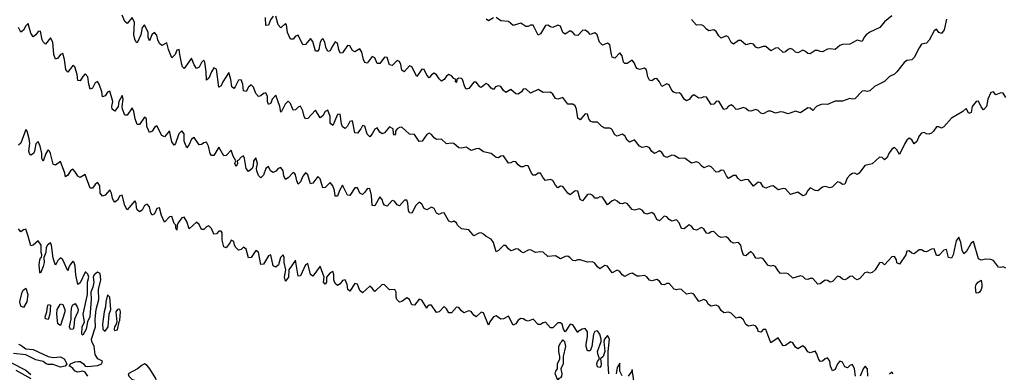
# Model space of a CAD drawing. Header units: metres. Extents: x -46681 to -43747, y -240911 to -237677.
# Tile 352 of 656: x -44586 to -44387, y -240377 to -240306. Entities that reach past the tile are written whole.
import ezdxf

# ---------------------------------------------------------------- set-up
doc = ezdxf.new("R2010")
doc.units = ezdxf.units.M
doc.layers.add('CONTOUR_INDEX', color=1, linetype='Continuous')
doc.layers.add('CONTOUR_INTER', color=3, linetype='Continuous')

msp = doc.modelspace()

# ---------------------------------------------------------------- linework, layer by layer
at = {"layer": 'CONTOUR_INDEX', "elevation": 75}
for points in [[(-44417.48, -240378.02), (-44417.66, -240376.52), (-44418.1, -240375.67), (-44418.6, -240375.84), (-44419.1, -240376.31), (-44419.6, -240376.15), (-44420.1, -240375.18), (-44420.6, -240374.96), (-44421.1, -240375.56), (-44421.6, -240376.67), (-44422.1, -240376.91), (-44422.54, -240376.02), (-44422.65, -240375.02), (-44423.1, -240374.31), (-44423.6, -240374.55), (-44424.1, -240375.01), (-44424.6, -240375.06), (-44424.94, -240374.52), (-44425.25, -240373.52), (-44425.6, -240373), (-44426.6, -240373.33), (-44427.1, -240373.12), (-44427.6, -240372.33), (-44428.1, -240371.92), (-44429.1, -240372.49), (-44429.6, -240372.18), (-44430.1, -240371.28), (-44430.6, -240371.06), (-44431.6, -240371.83), (-44432.1, -240371.86), (-44433.1, -240370.24), (-44434.6, -240371.31), (-44435.6, -240368.62), (-44436.1, -240368.6), (-44436.6, -240369.11), (-44437.1, -240369.02), (-44437.23, -240368.52), (-44437.6, -240367.91), (-44438.1, -240367.68), (-44439.1, -240367.9), (-44439.6, -240367.55), (-44440.1, -240366.63), (-44440.6, -240366.19), (-44441.1, -240366.15), (-44441.6, -240366.29), (-44442.6, -240365.29), (-44443.1, -240365.09), (-44444.1, -240365.22), (-44444.6, -240364.74), (-44445.1, -240363.96), (-44445.6, -240363.68), (-44446.6, -240363.89), (-44447.2, -240363.52), (-44447.6, -240362.79), (-44448.1, -240362.54), (-44449.1, -240362.92), (-44450.1, -240361.44), (-44450.6, -240361.27), (-44451.6, -240361.45), (-44452.6, -240360.52), (-44453.1, -240360.44), (-44453.6, -240360.58), (-44454.1, -240360.46), (-44455.1, -240359.29), (-44455.6, -240359.27), (-44456.1, -240359.54), (-44456.6, -240359.48), (-44457.1, -240358.83), (-44457.6, -240358.48), (-44458.6, -240358.75), (-44459.1, -240358.64), (-44459.6, -240357.96), (-44460.1, -240357.66), (-44461.1, -240357.84), (-44461.6, -240357.79), (-44462.6, -240357.2), (-44463.1, -240357.31), (-44464.1, -240357.86), (-44464.6, -240357.57), (-44465.1, -240356.87), (-44465.6, -240356.59), (-44466.6, -240357.14), (-44467.6, -240355.77), (-44468.1, -240355.66), (-44469.1, -240356.32), (-44469.6, -240355.95), (-44470.1, -240355.21), (-44470.6, -240354.91), (-44471.6, -240355), (-44473.1, -240354.48), (-44473.6, -240354.48), (-44474.1, -240354.69), (-44474.6, -240354.62), (-44475.1, -240354.09), (-44475.6, -240353.79), (-44476.1, -240353.84), (-44477.1, -240354.27), (-44478.1, -240353.69), (-44479.6, -240353.82), (-44480.6, -240352.97), (-44481.1, -240352.9), (-44482.1, -240353.04), (-44483.1, -240352.49), (-44483.6, -240352.53), (-44484.6, -240353.07), (-44485.1, -240352.85), (-44485.6, -240352.37), (-44486.1, -240352.25), (-44486.6, -240352.56), (-44487.1, -240352.69), (-44487.6, -240352.28), (-44488.1, -240351.63), (-44488.6, -240351.61), (-44489.6, -240352.65), (-44490.1, -240352.86), (-44490.6, -240350.98), (-44491.1, -240350.35), (-44492.1, -240349.77), (-44492.6, -240349.31), (-44493.1, -240349.03), (-44493.6, -240349.13), (-44494.6, -240349.65), (-44495.6, -240348.43), (-44497.1, -240348.25), (-44497.86, -240347.52), (-44498.1, -240347.02), (-44498.6, -240346.71), (-44499.1, -240346.9), (-44499.6, -240346.7), (-44500.6, -240344.98), (-44501.1, -240345.04), (-44501.6, -240345.37), (-44502.1, -240345.05), (-44502.6, -240344.11), (-44503.1, -240343.87), (-44504.1, -240344.39), (-44504.6, -240344.13), (-44505.1, -240343.25), (-44505.6, -240342.85), (-44506.29, -240343.52), (-44507.1, -240345.08), (-44507.6, -240345.03), (-44507.8, -240344.52), (-44507.91, -240343.02), (-44508.1, -240342.44), (-44508.6, -240342.46), (-44509.6, -240343.6), (-44510.1, -240343.42), (-44510.6, -240342.67), (-44511.1, -240342.53), (-44512.1, -240343.66), (-44512.6, -240343.45), (-44512.9, -240343.02), (-44513.1, -240342.31), (-44513.6, -240341.76), (-44514.6, -240343.56), (-44515, -240343.52), (-44515.1, -240343.5), (-44515.26, -240341.52), (-44515.6, -240340.1), (-44516.1, -240340.14), (-44516.6, -240340.84), (-44517.1, -240341.28), (-44517.6, -240341.06), (-44518.1, -240339.93), (-44518.6, -240339.96), (-44519.6, -240341.51), (-44520.1, -240341.44), (-44521.1, -240339.4), (-44521.74, -240340.52), (-44522.1, -240341.62), (-44522.6, -240341.61), (-44522.71, -240340.52), (-44523.04, -240339.52), (-44523.6, -240338.86), (-44524.6, -240339.86), (-44525.1, -240339.97), (-44525.6, -240338.15), (-44526.1, -240337.67), (-44527.1, -240339.02), (-44527.6, -240339.12), (-44528.1, -240337.32), (-44528.6, -240336.9), (-44529.1, -240337.62), (-44529.6, -240338.73), (-44530.1, -240339.19), (-44530.37, -240338.52), (-44530.6, -240337.29), (-44530.8, -240337.02), (-44531.1, -240336.83), (-44532.1, -240337.95), (-44532.6, -240338.24), (-44532.95, -240337.52), (-44533.11, -240336.52), (-44533.6, -240335.81), (-44534.1, -240336.07), (-44534.6, -240336.6), (-44535.1, -240336.82), (-44535.64, -240336.52), (-44536.1, -240335.65), (-44536.6, -240336.03), (-44537.1, -240337.39), (-44537.6, -240337.93), (-44538.1, -240337.47), (-44538.44, -240336.52), (-44538.48, -240336.02), (-44538.29, -240335.02), (-44538.6, -240333.9), (-44539.11, -240334.52), (-44539.15, -240335.52), (-44539.34, -240336.02), (-44540.1, -240336.65), (-44540.6, -240336.07), (-44540.9, -240334.02), (-44541.1, -240333.46), (-44541.6, -240333.74), (-44542.1, -240334.34), (-44542.41, -240334.52), (-44542.35, -240335.02), (-44542.5, -240335.52), (-44542.6, -240335.62), (-44542.69, -240335.52), (-44542.84, -240335.02), (-44542.7, -240334.52), (-44543.22, -240333.52), (-44543.6, -240332.34), (-44544.6, -240333.41), (-44545.1, -240333.5), (-44546.1, -240331.71), (-44547.1, -240333.43), (-44547.6, -240333.44), (-44547.87, -240333.02), (-44548.16, -240331.52), (-44548.6, -240330.75), (-44549.1, -240330.88), (-44549.6, -240331.2), (-44550.1, -240331.26), (-44551.1, -240329.77), (-44551.6, -240330.09), (-44552.1, -240331.21), (-44552.6, -240331.85), (-44553.11, -240330.52), (-44553.1, -240329.01), (-44553.6, -240328.41), (-44554.18, -240329.02), (-44554.86, -240331.02), (-44555.1, -240331.35), (-44555.6, -240330.64), (-44556.1, -240328.41), (-44557.1, -240329.65), (-44557.6, -240329.37), (-44558.6, -240327.45), (-44559.1, -240327.77), (-44559.6, -240328.48), (-44560.1, -240328.79), (-44560.63, -240327.52), (-44560.73, -240326.02), (-44561.1, -240325.67), (-44562.1, -240327.13), (-44562.6, -240327.18), (-44563.02, -240326.02), (-44563.26, -240324.52), (-44563.6, -240323.79), (-44564.6, -240325.26), (-44565.1, -240325.24), (-44565.55, -240324.02), (-44565.61, -240323.52), (-44565.45, -240322.02), (-44565.6, -240321.3), (-44566.31, -240322.52), (-44566.42, -240323.52), (-44567.1, -240324.48), (-44567.63, -240324.02), (-44567.69, -240323.52), (-44567.53, -240322.52), (-44568.1, -240320.44), (-44568.6, -240320.6), (-44569.1, -240321.35), (-44569.6, -240321.53), (-44569.77, -240320.52), (-44570.25, -240319.02), (-44570.6, -240318.43), (-44571.1, -240318.76), (-44571.6, -240319.81), (-44572.1, -240319.99), (-44572.38, -240319.02), (-44572.54, -240317.52), (-44573.1, -240316.88), (-44573.6, -240317.46), (-44574.1, -240318.33), (-44574.6, -240318.27), (-44574.71, -240317.02), (-44575.19, -240315.52), (-44575.6, -240315.2), (-44576.6, -240316.56), (-44576.99, -240316.02), (-44577.28, -240314.02), (-44577.6, -240312.77), (-44578.1, -240312.99), (-44578.6, -240313.71), (-44579.1, -240313.96), (-44579.45, -240313.02), (-44579.67, -240310.52), (-44580.1, -240309.64), (-44581.1, -240310.92), (-44581.6, -240310.44), (-44581.8, -240310.02), (-44582.1, -240308.3), (-44582.6, -240308.35), (-44583.07, -240309.02), (-44583.6, -240309.46), (-44584.1, -240308.72), (-44584.6, -240306.76), (-44585.1, -240307.21), (-44585.6, -240308.07), (-44586.1, -240308.5), (-44586.56, -240307.52)], [(-44414.96, -240378.02), (-44415.06, -240376.52), (-44415.52, -240376.02), (-44415.9, -240376.52), (-44416.52, -240378.02)], [(-44409.87, -240377.52), (-44410.1, -240377.22), (-44410.6, -240377.64)]]:
    msp.add_lwpolyline(points, dxfattribs=at)
at = {"layer": 'CONTOUR_INTER'}
for points, elevation in [([(-44387.1, -240356.19), (-44387.6, -240355.95), (-44388.1, -240356.08), (-44388.6, -240356.02), (-44389.6, -240354.64), (-44390.1, -240354.44), (-44391.1, -240354.37), (-44392.1, -240354.59), (-44392.6, -240354.32), (-44393.6, -240350.8), (-44394.1, -240351.13), (-44395.1, -240352.92), (-44395.6, -240353.3), (-44395.91, -240352.52), (-44396.2, -240351.02), (-44396.6, -240349.91), (-44397.1, -240350.64), (-44397.72, -240353.52), (-44398.1, -240354.18), (-44398.66, -240354.02), (-44399.1, -240352.44), (-44399.6, -240352.56), (-44400.6, -240353.66), (-44401.1, -240353.65), (-44401.6, -240352.31), (-44402.1, -240352.32), (-44403.1, -240352.87), (-44403.6, -240352.83), (-44404.1, -240352.46), (-44404.6, -240352.48), (-44405.6, -240353.26), (-44406.1, -240353.15), (-44406.6, -240352.66), (-44407.1, -240352.75), (-44407.29, -240353.52), (-44408.6, -240355.37), (-44409.1, -240355.1), (-44409.21, -240354.52), (-44409.6, -240353.8), (-44410.1, -240353.93), (-44411.6, -240355.51), (-44412.1, -240355.07), (-44412.6, -240355.13), (-44413.46, -240356.52), (-44414.1, -240357.06), (-44414.6, -240357.19), (-44415.1, -240356.98), (-44415.6, -240357.11), (-44416.6, -240358.31), (-44417.1, -240358.53), (-44417.6, -240358.3), (-44418.1, -240357.8), (-44418.6, -240357.85), (-44419.1, -240358.3), (-44419.6, -240358.55), (-44420.1, -240358.42), (-44420.6, -240357.95), (-44421.1, -240357.82), (-44422.1, -240358.88), (-44422.6, -240359.02), (-44423.1, -240358.66), (-44423.6, -240358.6), (-44424.6, -240359.33), (-44425.1, -240359.4), (-44426.1, -240358.31), (-44426.6, -240358.25), (-44427.1, -240358.48), (-44427.6, -240358.44), (-44428.1, -240357.9), (-44428.6, -240357.72), (-44430.1, -240358.18), (-44431.1, -240357.34), (-44431.6, -240357.2), (-44432.6, -240357.24), (-44433.1, -240356.73), (-44433.6, -240355.85), (-44434.1, -240355.68), (-44434.6, -240355.79), (-44435.1, -240355.64), (-44436.1, -240354.3), (-44436.6, -240354.11), (-44437.1, -240354.25), (-44437.6, -240354.2), (-44438.1, -240353.35), (-44438.6, -240352.84), (-44439.6, -240353.71), (-44440.1, -240353.54), (-44440.46, -240352.52), (-44440.65, -240351.52), (-44441.1, -240351.03), (-44442.1, -240351.17), (-44442.6, -240350.86), (-44443.1, -240350.17), (-44443.6, -240349.83), (-44444.6, -240350.02), (-44445.1, -240349.81), (-44446.1, -240348.8), (-44446.6, -240348.84), (-44447.1, -240349.16), (-44447.6, -240349.1), (-44448.1, -240348.24), (-44448.6, -240347.94), (-44449.6, -240348.5), (-44450.1, -240348.4), (-44450.6, -240347.71), (-44451.1, -240347.43), (-44452.1, -240348.25), (-44452.6, -240348.19), (-44453.1, -240347), (-44453.6, -240346.41), (-44454.6, -240346.69), (-44455.1, -240346.37), (-44455.6, -240345.82), (-44456.1, -240345.67), (-44457.1, -240346.61), (-44457.6, -240346.35), (-44458.1, -240345.33), (-44458.6, -240344.92), (-44459.6, -240345.26), (-44460.1, -240345.1), (-44460.6, -240344.44), (-44461.1, -240344.23), (-44462.1, -240344.46), (-44462.6, -240344.33), (-44463.6, -240343.12), (-44464.1, -240342.96), (-44464.6, -240343.21), (-44465.1, -240343.12), (-44465.6, -240342.62), (-44466.1, -240342.38), (-44466.6, -240342.61), (-44467.6, -240343.42), (-44468.6, -240341.86), (-44469.1, -240341.77), (-44469.6, -240342.05), (-44470.1, -240342.04), (-44470.53, -240341.52), (-44471.1, -240341.2), (-44471.6, -240341.29), (-44472.6, -240342.58), (-44473.1, -240342.28), (-44473.6, -240340.63), (-44474.1, -240340.58), (-44475.1, -240341.35), (-44475.6, -240341.02), (-44476.6, -240339.65), (-44477.1, -240339.63), (-44477.6, -240339.97), (-44478.1, -240339.39), (-44478.6, -240338.44), (-44479.1, -240338.3), (-44480.1, -240338.47), (-44480.6, -240337.94), (-44481.1, -240336.98), (-44481.6, -240336.98), (-44482.1, -240337.36), (-44482.6, -240337.37), (-44482.9, -240337.02), (-44483.6, -240335.53), (-44484.1, -240335.47), (-44484.6, -240335.69), (-44485.1, -240335.7), (-44485.6, -240335.3), (-44486.1, -240334.67), (-44486.6, -240334.6), (-44487.1, -240334.88), (-44487.6, -240334.95), (-44488.6, -240333.5), (-44489.1, -240333.56), (-44489.6, -240333.87), (-44490.1, -240333.85), (-44491.1, -240333.03), (-44492.6, -240332.66), (-44493.6, -240332.02), (-44494.1, -240332.04), (-44495.1, -240332.42), (-44496.1, -240331.72), (-44497.1, -240331.96), (-44497.6, -240331.85), (-44498.6, -240330.99), (-44499.1, -240330.9), (-44500.1, -240331.03), (-44501.1, -240330.12), (-44502.1, -240330.2), (-44502.6, -240329.82), (-44503.1, -240329.15), (-44503.6, -240328.9), (-44504.1, -240329.18), (-44505.05, -240330.52), (-44505.6, -240330.59), (-44506.6, -240329.15), (-44507.6, -240329.1), (-44509.1, -240327.66), (-44509.6, -240327.73), (-44510.08, -240328.02), (-44510.41, -240328.52), (-44510.4, -240329.02), (-44510.6, -240329.28), (-44510.78, -240329.02), (-44510.88, -240328.02), (-44511.6, -240327.63), (-44512.6, -240328.82), (-44513.1, -240329.05), (-44513.6, -240328.69), (-44514.1, -240327.85), (-44514.6, -240328.08), (-44515.1, -240329.02), (-44515.6, -240329.65), (-44516.1, -240329.1), (-44516.6, -240327.46), (-44517.1, -240327.38), (-44517.39, -240328.02), (-44518.1, -240328.93), (-44518.6, -240328.85), (-44519.1, -240326.44), (-44519.6, -240326.56), (-44520.1, -240327.5), (-44520.6, -240327.94), (-44521.1, -240327.64), (-44521.34, -240327.02), (-44521.6, -240325.08), (-44522.1, -240325.12), (-44523.1, -240327.33), (-44523.5, -240327.02), (-44523.6, -240326.79), (-44523.63, -240325.52), (-44524.1, -240324.28), (-44524.6, -240324.52), (-44525.1, -240325.37), (-44525.6, -240325.77), (-44526.6, -240324.22), (-44528.1, -240325.93), (-44528.6, -240326.01), (-44528.86, -240325.52), (-44529.1, -240324.39), (-44529.6, -240323.43), (-44530.1, -240323.64), (-44530.6, -240324.2), (-44531.1, -240324.28), (-44531.6, -240322.88), (-44532.1, -240322.4), (-44532.7, -240323.02), (-44533.42, -240324.52), (-44533.6, -240324.65), (-44533.78, -240323.52), (-44534.6, -240321.24), (-44535.3, -240322.02), (-44535.6, -240322.83), (-44536.1, -240323.08), (-44536.25, -240322.52), (-44536.28, -240321.52), (-44536.6, -240320.77), (-44537.1, -240320.91), (-44537.6, -240321.33), (-44538.1, -240321.46), (-44538.6, -240320.85), (-44539.1, -240319.6), (-44539.6, -240319.12), (-44540.1, -240319.62), (-44540.6, -240320.51), (-44541.1, -240320.34), (-44541.28, -240319.02), (-44541.6, -240318.12), (-44542.1, -240318.16), (-44542.79, -240319.52), (-44543.1, -240319.87), (-44543.49, -240319.52), (-44543.66, -240318.02), (-44544.1, -240316.64), (-44545.27, -240318.52), (-44545.6, -240319.3), (-44546.1, -240319.61), (-44546.6, -240315.98), (-44547.1, -240315.71), (-44547.59, -240316.52), (-44548.1, -240317.78), (-44548.6, -240318.16), (-44548.63, -240316.52), (-44548.93, -240314.52), (-44549.1, -240314.16), (-44549.6, -240314.59), (-44550.1, -240315.58), (-44550.6, -240315.86), (-44551.1, -240315.07), (-44551.6, -240313.74), (-44553.1, -240315.81), (-44553.43, -240315.52), (-44553.58, -240315.02), (-44554.01, -240313.02), (-44554.1, -240312), (-44554.6, -240312.09), (-44554.91, -240313.02), (-44555.6, -240313.67), (-44556.24, -240312.02), (-44556.6, -240310.67), (-44557.6, -240311.15), (-44558.1, -240310.76), (-44558.4, -240310.02), (-44558.6, -240309.08), (-44559.1, -240308.53), (-44559.65, -240309.02), (-44560.1, -240310.22), (-44560.35, -240309.52), (-44560.39, -240308.52), (-44561.1, -240306.97), (-44561.6, -240307.55), (-44561.87, -240309.02), (-44562.6, -240310.65), (-44562.83, -240310.52), (-44563.1, -240309.87), (-44563.25, -240309.02), (-44563.16, -240306.52), (-44563.6, -240305.5), (-44564.6, -240306.74), (-44565.1, -240306.33), (-44565.62, -240305.02)], 76), ([(-44535.1, -240305.26), (-44535.69, -240306.02), (-44536.1, -240307.08), (-44536.6, -240307.11), (-44536.69, -240305.52)], 77), ([(-44387.1, -240321.67), (-44387.6, -240320.84), (-44388.1, -240320.77), (-44389.1, -240321.14), (-44389.6, -240320.54), (-44390.1, -240320.69), (-44390.73, -240322.02), (-44391, -240323.52), (-44391.6, -240324.17), (-44392.1, -240323.58), (-44392.6, -240322.44), (-44393.1, -240322.53), (-44393.9, -240323.52), (-44394.1, -240324.72), (-44394.6, -240324.93), (-44395.1, -240323.91), (-44395.79, -240324.52), (-44398.1, -240325.84), (-44399.6, -240327.65), (-44400.1, -240327.9), (-44400.6, -240327.64), (-44401.1, -240327.65), (-44401.73, -240328.52), (-44402.1, -240328.87), (-44402.6, -240329.12), (-44403.1, -240329.05), (-44403.6, -240328.79), (-44404.1, -240328.87), (-44404.6, -240329.45), (-44405.1, -240330.56), (-44405.6, -240331.05), (-44406.1, -240330.23), (-44406.6, -240329.94), (-44407.1, -240330.34), (-44407.53, -240331.02), (-44408.6, -240333.18), (-44409.1, -240332.3), (-44409.6, -240331.79), (-44410.1, -240332.13), (-44410.76, -240333.02), (-44411.1, -240333.79), (-44411.6, -240334.26), (-44412.1, -240333.82), (-44412.6, -240333.78), (-44414.1, -240335.11), (-44415.6, -240335.46), (-44416.71, -240337.02), (-44417.1, -240337.25), (-44417.6, -240336.99), (-44418.1, -240337.05), (-44418.6, -240337.38), (-44419.12, -240338.02), (-44419.6, -240339.18), (-44420.1, -240339.28), (-44420.6, -240338.85), (-44421.1, -240338.72), (-44422.1, -240339.75), (-44422.6, -240339.97), (-44423.6, -240339.69), (-44424.1, -240339.84), (-44425.1, -240340.59), (-44425.6, -240340.51), (-44426.6, -240339.96), (-44427.1, -240340.46), (-44427.6, -240341.34), (-44428.1, -240341.54), (-44429.1, -240340.8), (-44430.6, -240341.27), (-44431.6, -240340.18), (-44432.1, -240340.08), (-44433.1, -240340.34), (-44434.1, -240339.54), (-44434.6, -240339.59), (-44435.6, -240340.03), (-44436.1, -240339.73), (-44436.6, -240338.96), (-44437.1, -240338.81), (-44438.1, -240339.6), (-44439.1, -240338.35), (-44439.6, -240338.28), (-44440.6, -240338.57), (-44441.25, -240338.02), (-44441.6, -240337.43), (-44442.1, -240337.45), (-44443.1, -240338.04), (-44443.53, -240337.52), (-44444.1, -240336.42), (-44444.6, -240336.41), (-44445.1, -240336.7), (-44445.6, -240336.77), (-44446.6, -240335.73), (-44447.1, -240335.51), (-44448.1, -240335.91), (-44448.6, -240335.53), (-44449.1, -240334.87), (-44449.6, -240334.71), (-44450.6, -240334.95), (-44451.88, -240334.02), (-44452.1, -240333.93), (-44453.1, -240334.05), (-44454.1, -240333.41), (-44454.6, -240333.37), (-44455.6, -240333.79), (-44456.1, -240333.53), (-44456.6, -240332.79), (-44457.1, -240332.45), (-44458.1, -240332.98), (-44458.6, -240332.61), (-44459.1, -240331.85), (-44459.6, -240331.62), (-44460.6, -240331.82), (-44461.1, -240331.53), (-44462.1, -240330.22), (-44463.1, -240330.73), (-44463.6, -240330.33), (-44464.1, -240329.42), (-44464.6, -240329.08), (-44465.6, -240329.48), (-44466.1, -240329.25), (-44466.6, -240328.25), (-44466.83, -240328.02), (-44467.1, -240327.88), (-44468.1, -240327.88), (-44468.71, -240327.52), (-44469.6, -240326.65), (-44470.6, -240326.71), (-44470.92, -240326.52), (-44471.35, -240326.02), (-44471.6, -240325.05), (-44472.1, -240325.01), (-44473.1, -240326.2), (-44473.6, -240325.88), (-44473.84, -240324.02), (-44474.1, -240323.37), (-44474.6, -240323.05), (-44475.6, -240323.03), (-44476.6, -240321.72), (-44477.6, -240322.05), (-44478.1, -240321.91), (-44478.6, -240321.05), (-44479.1, -240320.61), (-44480.6, -240320.7), (-44481.6, -240320.07), (-44483.1, -240320.84), (-44484.1, -240319.92), (-44484.6, -240319.99), (-44484.95, -240320.52), (-44485.6, -240321.04), (-44486.1, -240320.95), (-44487.1, -240320.09), (-44488.1, -240320.69), (-44488.6, -240320.31), (-44489.1, -240319.5), (-44489.6, -240319.3), (-44490.17, -240319.52), (-44490.6, -240320.06), (-44490.76, -240320.02), (-44491.1, -240319.83), (-44491.6, -240319.15), (-44492.1, -240318.83), (-44493.1, -240319.66), (-44493.38, -240319.52), (-44494.1, -240318.62), (-44494.6, -240318.58), (-44495.6, -240319.84), (-44496.1, -240320.01), (-44496.41, -240319.52), (-44496.9, -240318.02), (-44497.1, -240317.82), (-44497.6, -240317.78), (-44498.02, -240318.02), (-44498.1, -240318.69), (-44498.31, -240318.52), (-44498.23, -240318.02), (-44498.6, -240317.86), (-44499.1, -240317.3), (-44499.6, -240317.07), (-44500.1, -240317.37), (-44500.6, -240318.06), (-44501.1, -240318.36), (-44501.6, -240317.95), (-44502.1, -240317.08), (-44502.6, -240316.75), (-44503.1, -240317.1), (-44503.6, -240317.73), (-44504.1, -240317.19), (-44504.6, -240316.05), (-44505.1, -240315.94), (-44506.1, -240317.44), (-44507.1, -240315.51), (-44507.6, -240315.26), (-44508.67, -240316.52), (-44509.1, -240316.2), (-44509.34, -240315.02), (-44509.6, -240314.43), (-44510.1, -240314.21), (-44511.1, -240315.25), (-44511.6, -240315.08), (-44512.1, -240313.61), (-44512.6, -240313.54), (-44513.6, -240314.82), (-44514.1, -240314.84), (-44514.6, -240313.64), (-44515.1, -240313.4), (-44516.1, -240314.73), (-44516.6, -240314.61), (-44516.87, -240314.02), (-44517.21, -240312.52), (-44517.6, -240311.84), (-44518.6, -240312.45), (-44519.1, -240312.16), (-44519.6, -240311.26), (-44520.1, -240311.15), (-44521.1, -240312.67), (-44521.6, -240312.72), (-44521.86, -240312.02), (-44522.1, -240310.7), (-44522.6, -240310.45), (-44523.27, -240311.52), (-44523.6, -240312.29), (-44524.1, -240312.38), (-44524.46, -240311.52), (-44524.66, -240310.52), (-44525.1, -240309.76), (-44525.38, -240310.02), (-44525.6, -240310.48), (-44525.92, -240312.02), (-44526.1, -240312.33), (-44526.6, -240312.32), (-44527.1, -240310.37), (-44527.6, -240309.78), (-44528.6, -240310.98), (-44529.1, -240311.05), (-44530.1, -240309.08), (-44530.6, -240309.26), (-44531.1, -240309.87), (-44531.6, -240309.93), (-44532.21, -240308.52), (-44532.44, -240307.02), (-44532.6, -240306.73), (-44533.6, -240307.6), (-44534.1, -240307.01), (-44534.6, -240305.28)], 77), ([(-44490.6, -240305.61), (-44491.6, -240306.17), (-44492.1, -240305.84)], 78), ([(-44399.1, -240305.89), (-44399.57, -240308.02), (-44400.1, -240308.74), (-44400.6, -240308.57), (-44401.1, -240307.85), (-44401.6, -240308.24), (-44402.6, -240310.13), (-44403.1, -240310.72), (-44404.1, -240310.94), (-44404.6, -240311.62), (-44405.6, -240313.62), (-44406.1, -240314.1), (-44407.1, -240314.24), (-44407.6, -240314.6), (-44409.1, -240316.52), (-44409.6, -240316.95), (-44410.6, -240317.45), (-44411.6, -240318.43), (-44413.6, -240319.46), (-44414.6, -240320.37), (-44415.1, -240320.45), (-44415.6, -240320.32), (-44416.1, -240320.43), (-44417.6, -240321.97), (-44418.1, -240322.03), (-44418.6, -240321.92), (-44420.1, -240322.42), (-44421.6, -240322.44), (-44423.1, -240323.12), (-44424.1, -240323.04), (-44424.6, -240323.16), (-44425.32, -240323.52), (-44426.1, -240324.3), (-44426.6, -240323.82), (-44427.1, -240323.79), (-44428.6, -240324.76), (-44429.6, -240324.46), (-44431.1, -240324.96), (-44432.1, -240324.64), (-44432.6, -240324.6), (-44433.6, -240324.89), (-44434.6, -240324.48), (-44435.1, -240324.45), (-44436.1, -240325.01), (-44436.6, -240324.83), (-44437.1, -240324.31), (-44437.6, -240324.11), (-44438.6, -240324.46), (-44439.1, -240324.41), (-44439.6, -240323.92), (-44440.1, -240323.68), (-44441.1, -240324.07), (-44441.6, -240324.1), (-44442.1, -240323.54), (-44442.6, -240323.2), (-44443.1, -240323.44), (-44443.6, -240323.96), (-44444.1, -240324.09), (-44445.1, -240322.4), (-44445.6, -240322.5), (-44446.1, -240323.01), (-44446.6, -240323.12), (-44447.6, -240321.6), (-44448.1, -240321.54), (-44448.6, -240321.78), (-44449.1, -240321.82), (-44450.1, -240321.18), (-44450.6, -240321.49), (-44451.1, -240322.07), (-44451.6, -240322.36), (-44452.1, -240322.05), (-44452.72, -240321.02), (-44453.1, -240320.77), (-44453.6, -240320.82), (-44454.1, -240320.7), (-44454.29, -240320.52), (-44454.72, -240320.02), (-44455.1, -240319.13), (-44455.6, -240318.95), (-44456.6, -240319.46), (-44457.1, -240318.51), (-44457.6, -240317.88), (-44458.1, -240317.95), (-44458.6, -240318.33), (-44459.1, -240318.18), (-44459.42, -240317.52), (-44459.6, -240316.44), (-44459.79, -240316.02), (-44460.1, -240315.76), (-44461.1, -240316.03), (-44461.6, -240315.85), (-44461.85, -240315.52), (-44462.1, -240314.78), (-44462.6, -240314.17), (-44463.6, -240314.83), (-44464.1, -240314.82), (-44464.36, -240314.52), (-44464.6, -240313.27), (-44465.1, -240312.67), (-44466.1, -240313.71), (-44466.6, -240313.52), (-44466.79, -240313.02), (-44467.13, -240311.02), (-44467.6, -240310.74), (-44468.6, -240311.13), (-44469.16, -240310.52), (-44469.63, -240309.02), (-44470.1, -240308.6), (-44471.1, -240308.93), (-44471.44, -240308.52), (-44472.1, -240308.07), (-44472.6, -240308.18), (-44473.6, -240309.18), (-44474.1, -240309.12), (-44474.6, -240308.55), (-44475.1, -240308.21), (-44476.1, -240308.88), (-44476.6, -240308.55), (-44477.1, -240307.25), (-44477.6, -240307.09), (-44478.6, -240307.57), (-44479.1, -240307.43), (-44479.6, -240307.1), (-44480.1, -240307.17), (-44481.1, -240308.84), (-44481.6, -240309.06), (-44482.6, -240307.09), (-44483.1, -240307.09), (-44483.6, -240307.33), (-44484.1, -240307.34), (-44485.1, -240306.69), (-44486.6, -240307.16), (-44487.6, -240306.3), (-44489.1, -240306.2), (-44490.1, -240305.55)], 78), ([(-44410.1, -240305.18), (-44411.6, -240306.41), (-44412.58, -240307.52), (-44414.6, -240308.51), (-44415.28, -240309.02), (-44415.73, -240309.52), (-44416.1, -240310.38), (-44417.1, -240310.12), (-44418.6, -240310.91), (-44420.1, -240310.96), (-44420.6, -240311.2), (-44421.6, -240311.96), (-44422.6, -240311.83), (-44423.1, -240311.9), (-44424.1, -240312.43), (-44424.6, -240312.42), (-44425.1, -240312.19), (-44425.6, -240312.22), (-44426.6, -240312.87), (-44427.1, -240312.83), (-44427.6, -240312.38), (-44428.1, -240312.14), (-44429.1, -240312.67), (-44429.6, -240312.52), (-44430.1, -240311.96), (-44430.6, -240311.78), (-44431.1, -240311.97), (-44431.6, -240312.44), (-44432.1, -240312.61), (-44433.1, -240311.65), (-44433.6, -240311.69), (-44434.6, -240312.28), (-44435.6, -240311.4), (-44436.1, -240311.39), (-44437.1, -240311.75), (-44437.6, -240311.49), (-44438.1, -240310.91), (-44438.6, -240310.77), (-44439.6, -240311.06), (-44440.6, -240310.17), (-44441.1, -240310.18), (-44442.1, -240310.88), (-44442.6, -240310.59), (-44443.1, -240309.51), (-44443.6, -240309.23), (-44444.6, -240309.7), (-44445.1, -240309.24), (-44445.6, -240308.33), (-44446.09, -240308.02), (-44447.1, -240308.23), (-44447.6, -240307.87), (-44448.1, -240307.25), (-44448.6, -240307.03), (-44449.6, -240307.08), (-44450.6, -240305.9)], 79), ([(-44467.28, -240377.52), (-44467.46, -240375.52), (-44467.45, -240373.02), (-44467.2, -240370.52), (-44467.6, -240369.81), (-44468.19, -240370.52), (-44468.32, -240371.02), (-44468.09, -240373.02), (-44468.46, -240374.02), (-44468.97, -240374.52), (-44468.83, -240375.52), (-44468.9, -240376.02), (-44469.1, -240376.3), (-44469.6, -240376.12), (-44469.75, -240375.52), (-44469.6, -240375.07), (-44469.18, -240374.52), (-44469.55, -240373.52), (-44469.56, -240373.02), (-44468.86, -240371.02), (-44468.83, -240370.52), (-44469.14, -240369.52), (-44469.6, -240368.83), (-44470.1, -240369.02), (-44470.38, -240369.52), (-44470.76, -240372.02), (-44471.1, -240372.89), (-44471.6, -240372.92), (-44471.87, -240372.02), (-44471.88, -240371.52), (-44471.59, -240370.02), (-44471.6, -240369.06), (-44472.1, -240368.37), (-44472.71, -240368.52), (-44473.5, -240369.02), (-44473.6, -240369.19), (-44474.6, -240367.63), (-44475.1, -240367.48), (-44476.1, -240369.07), (-44476.44, -240368.52), (-44476.72, -240367.52), (-44477.1, -240367.21), (-44477.6, -240367.21), (-44478.6, -240368.22), (-44479.1, -240368.24), (-44480.1, -240367.13), (-44480.6, -240367.24), (-44481.1, -240367.56), (-44481.6, -240367.58), (-44482.6, -240366.5), (-44483.6, -240366.87), (-44484.1, -240366.8), (-44484.6, -240366.42), (-44485.1, -240366.34), (-44485.6, -240366.71), (-44486.1, -240367.47), (-44486.6, -240367.7), (-44487.6, -240365.88), (-44488.6, -240366.4), (-44489.1, -240366.47), (-44490.1, -240365.8), (-44490.6, -240366.01), (-44491.35, -240367.02), (-44491.6, -240367.72), (-44492.6, -240365.23), (-44493.1, -240365.07), (-44494.1, -240366.04), (-44494.6, -240365.66), (-44495.1, -240364.93), (-44495.6, -240364.83), (-44496.6, -240365.25), (-44497.1, -240364.84), (-44497.6, -240364.15), (-44498.1, -240364.1), (-44499.1, -240365.21), (-44499.6, -240365.22), (-44500.1, -240364.43), (-44500.6, -240363.92), (-44501.6, -240365.03), (-44502.1, -240365.13), (-44503.1, -240363.66), (-44503.6, -240363.65), (-44504.02, -240364.02), (-44504.1, -240364.26), (-44505.1, -240362.67), (-44505.6, -240362.46), (-44506.6, -240363.68), (-44507.1, -240363.58), (-44507.6, -240362.55), (-44508.1, -240362.22), (-44509.1, -240362.9), (-44509.6, -240363.03), (-44510.14, -240362.52), (-44510.27, -240362.02), (-44510.24, -240361.02), (-44510.57, -240360.52), (-44511.6, -240360.54), (-44512.6, -240359.59), (-44513.1, -240359.52), (-44514.6, -240360.9), (-44515.1, -240360.22), (-44515.6, -240359.84), (-44517.1, -240361.18), (-44517.6, -240360.73), (-44518.1, -240359.44), (-44518.6, -240359.27), (-44519.6, -240360.85), (-44520.03, -240360.52), (-44520.19, -240359.52), (-44520.6, -240358.54), (-44521.1, -240358.66), (-44521.6, -240359.35), (-44522.1, -240359.69), (-44522.6, -240359.32), (-44522.85, -240358.52), (-44522.85, -240357.52), (-44523.1, -240356.88), (-44523.6, -240357.12), (-44524.33, -240358.02), (-44524.37, -240359.02), (-44524.6, -240359.41), (-44524.94, -240359.02), (-44524.82, -240358.02), (-44525.6, -240355.8), (-44527.1, -240357.8), (-44527.6, -240357.45), (-44528.1, -240355.24), (-44528.6, -240355.54), (-44529.6, -240357.73), (-44530.1, -240357.8), (-44530.6, -240354.54), (-44531.94, -240356.52), (-44532.03, -240358.02), (-44532.6, -240358.81), (-44532.81, -240358.02), (-44532.57, -240356.52), (-44532.93, -240355.02), (-44532.93, -240354.02), (-44533.1, -240353.51), (-44533.67, -240354.02), (-44534.03, -240355.52), (-44534.6, -240356.02), (-44535.1, -240355.73), (-44535.6, -240353.49), (-44536.1, -240353.68), (-44537.1, -240355.41), (-44537.6, -240355.45), (-44538.1, -240352.95), (-44538.6, -240352.59), (-44539.6, -240354.02), (-44540.1, -240354.11), (-44540.6, -240352.35), (-44541.1, -240351.94), (-44541.6, -240352.41), (-44542.1, -240352.53), (-44542.68, -240352.02), (-44542.96, -240351.52), (-44543.1, -240350.79), (-44543.6, -240350.52), (-44543.8, -240351.02), (-44544.6, -240352.06), (-44545.1, -240351.91), (-44545.46, -240350.52), (-44545.43, -240349.02), (-44545.6, -240348.73), (-44546.1, -240348.71), (-44546.6, -240349.23), (-44547.1, -240349.32), (-44547.6, -240348.19), (-44548.1, -240347.63), (-44548.6, -240347.84), (-44549.1, -240348.35), (-44549.6, -240348.36), (-44550.1, -240347.34), (-44550.6, -240346.88), (-44552.1, -240348.27), (-44552.6, -240346.77), (-44553.1, -240345.88), (-44553.6, -240346.04), (-44554.29, -240347.02), (-44554.54, -240347.52), (-44554.6, -240348.53), (-44554.79, -240348.02), (-44554.79, -240347.52), (-44555.1, -240347.15), (-44555.6, -240345.72), (-44556.1, -240345.79), (-44557.1, -240346.87), (-44557.69, -240345.52), (-44558.1, -240343.98), (-44558.6, -240344.12), (-44559.1, -240345.22), (-44559.6, -240345.5), (-44559.82, -240345.02), (-44560.1, -240343.78), (-44560.6, -240343.22), (-44561.1, -240343.53), (-44561.6, -240344.47), (-44562.1, -240344.83), (-44562.6, -240344.43), (-44562.76, -240344.02), (-44562.8, -240343.02), (-44563.1, -240342.57), (-44564.6, -240344.42), (-44565.06, -240343.52), (-44565.6, -240341.46), (-44566.1, -240341.56), (-44566.6, -240342.43), (-44567.1, -240342.85), (-44567.39, -240342.52), (-44567.6, -240342.03), (-44567.8, -240341.02), (-44568.1, -240340.36), (-44569.1, -240341.43), (-44569.6, -240341.61), (-44570.05, -240341.02), (-44570.16, -240339.52), (-44570.46, -240339.02), (-44570.6, -240338.9), (-44571.1, -240339.28), (-44571.6, -240340.04), (-44572.1, -240340.01), (-44573.1, -240337.28), (-44574.1, -240337.83), (-44574.6, -240337.61), (-44575.1, -240336.75), (-44575.6, -240336.17), (-44576.1, -240336.53), (-44576.6, -240337.41), (-44577.1, -240337.71), (-44577.21, -240337.02), (-44578.1, -240334.64), (-44579.1, -240335.34), (-44579.6, -240335.19), (-44580.1, -240332.98), (-44580.32, -240332.52), (-44580.6, -240332.3), (-44581.07, -240333.02), (-44581.6, -240334.53), (-44581.83, -240334.02), (-44581.87, -240333.02), (-44582.23, -240331.52), (-44582.6, -240330.57), (-44583.1, -240331.03), (-44583.34, -240332.52), (-44583.58, -240333.02), (-44584.1, -240333.34), (-44584.37, -240333.02), (-44584.51, -240332.52), (-44584.3, -240331.02), (-44584.4, -240330.02), (-44584.83, -240328.52), (-44585.1, -240328.13), (-44586.1, -240330.91), (-44586.6, -240331.35)], 74), ([(-44572.57, -240378.02), (-44573.1, -240377.18), (-44573.6, -240377.03), (-44574.6, -240377.23), (-44575.1, -240377.03), (-44575.6, -240376.45), (-44576.1, -240376.06), (-44576.34, -240376.02), (-44576.07, -240375.52), (-44575.1, -240375.15), (-44574.6, -240375.03), (-44574.1, -240375.07), (-44573.45, -240375.52), (-44573.1, -240375.99), (-44572.6, -240376.09), (-44570.6, -240375.85), (-44569.74, -240375.52), (-44569.62, -240375.02), (-44570.58, -240374.52), (-44571.1, -240373.63), (-44571.27, -240372.02), (-44571.76, -240371.02), (-44571.83, -240370.52), (-44570.99, -240368.02), (-44571.09, -240366.52), (-44570.9, -240364.52), (-44570.34, -240362.52), (-44570.42, -240360.52), (-44569.96, -240358.52), (-44570.1, -240357.29), (-44570.6, -240357.01), (-44571.26, -240357.52), (-44571.51, -240358.02), (-44571.33, -240359.02), (-44571.56, -240360.02), (-44571.97, -240361.02), (-44571.91, -240362.52), (-44572.17, -240366.02), (-44572.61, -240367.02), (-44572.88, -240368.52), (-44573.6, -240369.71), (-44573.79, -240369.52), (-44573.71, -240368.02), (-44573.21, -240367.02), (-44573.51, -240365.52), (-44572.63, -240361.52), (-44572.67, -240359.02), (-44572.4, -240358.02), (-44572.6, -240357.39), (-44572.97, -240357.02), (-44573.13, -240357.02), (-44574.1, -240359.16), (-44574.6, -240359.51), (-44575.02, -240357.52), (-44575.1, -240355.8), (-44575.36, -240355.02), (-44575.6, -240354.79), (-44576.14, -240355.52), (-44576.44, -240356.02), (-44576.6, -240356.73), (-44577.6, -240354.5), (-44578.1, -240354.12), (-44578.6, -240354.65), (-44579.1, -240355.55), (-44579.6, -240354.15), (-44579.92, -240351.52), (-44580.1, -240351.05), (-44580.7, -240351.52), (-44580.96, -240352.02), (-44581.03, -240353.02), (-44581.46, -240354.02), (-44581.42, -240355.02), (-44581.6, -240355.84), (-44582.1, -240357.21), (-44582.24, -240357.02), (-44582.42, -240355.52), (-44582.28, -240354.52), (-44582.1, -240354.11), (-44581.93, -240354.02), (-44581.85, -240353.52), (-44581.98, -240353.02), (-44581.98, -240351.52), (-44582.6, -240350.64), (-44583.6, -240351.53), (-44584.1, -240351.67), (-44584.6, -240349.7), (-44585.1, -240348.32), (-44585.6, -240348.42), (-44586.1, -240348.85), (-44586.6, -240348.24)], 73), ([(-44392.67, -240359.02), (-44392.1, -240358.61), (-44391.91, -240359.52), (-44391.94, -240360.02), (-44392.07, -240360.52), (-44392.42, -240361.02), (-44392.6, -240361.2), (-44393.1, -240361.21), (-44393.19, -240360.02), (-44393.08, -240359.52), (-44392.67, -240359.02)], 76), ([(-44585.46, -240360.52), (-44585.1, -240360.25), (-44584.68, -240361.52), (-44584.89, -240363.02), (-44585.6, -240364.15), (-44586.1, -240363.9), (-44586.31, -240363.02), (-44585.84, -240361.02), (-44585.6, -240360.56), (-44585.46, -240360.52)], 73), ([(-44568.6, -240361.6), (-44568.93, -240363.02), (-44568.99, -240364.02), (-44569.25, -240365.02), (-44569.58, -240367.52), (-44569.56, -240368.52), (-44569.1, -240368.91), (-44568.44, -240368.02), (-44568.26, -240365.52), (-44567.92, -240364.52), (-44568.13, -240362.02), (-44568.6, -240361.6)], 73), ([(-44580.7, -240364.02), (-44580.6, -240363.55), (-44580.1, -240363.68), (-44580.26, -240365.52), (-44580.6, -240366.55), (-44581.1, -240366.4), (-44581.18, -240366.02), (-44580.83, -240365.02), (-44580.7, -240364.02)], 73), ([(-44578.19, -240363.52), (-44578.1, -240363.38), (-44577.6, -240363.52), (-44577.25, -240364.52), (-44577.23, -240365.02), (-44578.1, -240367.78), (-44578.6, -240367.41), (-44578.86, -240365.52), (-44578.76, -240364.52), (-44578.19, -240363.52)], 73), ([(-44575.4, -240363.52), (-44575.1, -240363.36), (-44574.73, -240364.02), (-44574.55, -240364.52), (-44574.57, -240365.02), (-44575.27, -240366.52), (-44575.38, -240368.02), (-44575.55, -240368.52), (-44576.1, -240368.59), (-44576.27, -240368.02), (-44575.92, -240366.52), (-44575.96, -240365.02), (-44575.79, -240364.02), (-44575.6, -240363.57), (-44575.4, -240363.52)], 73), ([(-44566.1, -240364.51), (-44566.6, -240364.56), (-44566.9, -240365.02), (-44566.72, -240367.02), (-44566.83, -240367.52), (-44567.2, -240368.02), (-44567.25, -240368.52), (-44567.1, -240368.77), (-44566.6, -240368.63), (-44566.24, -240367.02), (-44566.1, -240366.8), (-44565.95, -240365.02), (-44566.1, -240364.51)], 73), ([(-44586.6, -240371.55), (-44586.1, -240371.73), (-44585.1, -240372.48), (-44583.6, -240372.63), (-44580.6, -240374.06), (-44579.6, -240374.24), (-44578.1, -240374.09), (-44577.37, -240374.52), (-44576.84, -240375.52), (-44577.12, -240376.02), (-44578.1, -240376.2), (-44579.6, -240375.66), (-44580.6, -240375.65), (-44580.97, -240375.52), (-44581.6, -240375.04), (-44583.1, -240374.7), (-44585.1, -240373.74), (-44587.6, -240373.41)], 73), ([(-44476.83, -240371.02), (-44476.6, -240370.68), (-44476.27, -240371.02), (-44476.09, -240372.02), (-44476.54, -240374.02), (-44476.51, -240375.52), (-44477, -240376.52), (-44476.78, -240377.52), (-44476.89, -240378.02), (-44477.1, -240378.39), (-44477.38, -240378.52), (-44477.6, -240378.81), (-44478.12, -240377.52), (-44478.01, -240377.02), (-44477.68, -240376.52), (-44477.65, -240375.52), (-44477.23, -240374.52), (-44477.19, -240374.02), (-44477.41, -240373.02), (-44477.41, -240372.02), (-44477.1, -240371.3), (-44476.83, -240371.02)], 74), ([(-44588.1, -240375.29), (-44585.1, -240376.83), (-44584.1, -240377.68)], 73), ([(-44561.6, -240375.81), (-44562.54, -240376.52), (-44564.43, -240377.52), (-44564.28, -240378.02), (-44563.6, -240378.69), (-44562.1, -240379.13), (-44561.1, -240379.61), (-44560.1, -240379.82), (-44558.92, -240379.52), (-44558.7, -240379.02), (-44558.85, -240378.52), (-44560.06, -240376.52), (-44560.6, -240375.89), (-44561.1, -240375.56), (-44561.6, -240375.81)], 73), ([(-44464.6, -240377.95), (-44465.06, -240377.02), (-44465.1, -240375.39), (-44465.6, -240376.29), (-44465.8, -240377.52)], 74), ([(-44587.1, -240376.82), (-44584.1, -240378.48)], 74), ([(-44462.1, -240379.81), (-44462.6, -240376.66), (-44462.67, -240377.02), (-44463.41, -240378.02)], 74)]:
    msp.add_lwpolyline(points, dxfattribs=dict(at, elevation=elevation))

doc.saveas('drawing.dxf')
